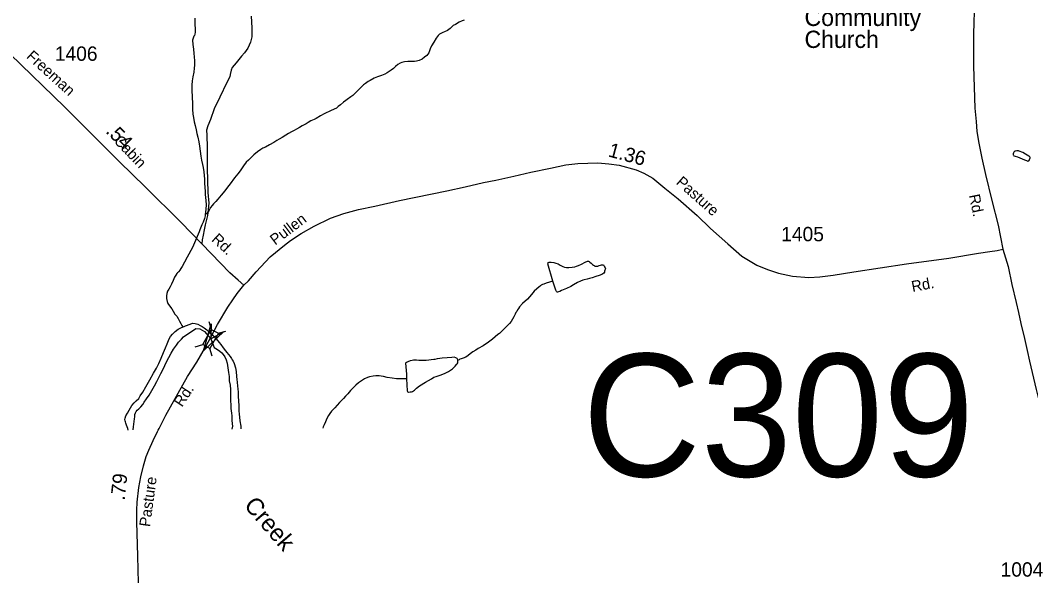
# Model space of a CAD drawing. Extents: x 2220236 to 2384410, y 720751 to 894131.
# Drawn here: x 2286380 to 2295173, y 864576 to 869431 of the extents above; entities that cross this region are included whole.
import ezdxf

# ---------------------------------------------------------------- set-up
doc = ezdxf.new("R2010")
doc.units = 0
doc.layers.add('Default', color=7, linetype='Continuous')

msp = doc.modelspace()

# ---------------------------------------------------------------- linework, layer by layer
at = {"layer": 'Default'}
for p, q in [((2288043.2, 866744.3), (2288024.2, 866810.6)), ((2288103.5, 866710.8), (2288169.8, 866729.7)), ((2287903.2, 866593.3), (2287969.5, 866612.3)), ((2288050.2, 866511.7), (2288031.3, 866578))]:
    msp.add_line(p, q, dxfattribs=at)
for points in [[(2294683, 869601.7), (2294675.1, 869313.4), (2294673.1, 869032.9), (2294686.4, 868667.6), (2294697.6, 868551.8), (2294702.7, 868464.2), (2294721.5, 868363.5), (2294747.1, 868233.1), (2294777.7, 868090.9), (2294833, 867863.8), (2294888.2, 867650.5), (2294929.7, 867441.2)], [(2287899.1, 869450.1), (2287899.4, 869417.3), (2287899.7, 869383.8), (2287901.7, 869369.6), (2287902.2, 869328), (2287900.5, 869310), (2287896.3, 869299.2), (2287892.3, 869293.7), (2287884.7, 869275.9), (2287880.7, 869257.9), (2287883.2, 869219.2), (2287887.6, 869179.7), (2287891.8, 869143.5), (2287894.1, 869114), (2287896.6, 869078.8), (2287896.9, 869041.7), (2287894.7, 869015.6), (2287891.3, 868981.2), (2287881.6, 868939.7), (2287875.9, 868903.8), (2287872.2, 868867.8), (2287872.6, 868837.3), (2287873, 868807.7), (2287877.2, 868775.8), (2287877.4, 868751.2), (2287879.6, 868719), (2287879.8, 868695.4), (2287880.3, 868657.7), (2287882.7, 868615.6), (2287888.7, 868585.3), (2287895.1, 868547.5), (2287903.6, 868515.2), (2287911.7, 868479.9), (2287918, 868447.6), (2287926.5, 868415.6), (2287934.8, 868373.5), (2287941.2, 868335.6), (2287945.6, 868293.9), (2287951.9, 868250.1), (2287958.1, 868216.5), (2287966.5, 868178.6), (2287970.8, 868150.7), (2287977.3, 868114.5), (2287981.5, 868083.2), (2287983.5, 868050.4), (2287983.8, 868016.6), (2287986.2, 867976.5), (2287988.5, 867946), (2287990.9, 867916.4), (2287993.3, 867890.1), (2287995.4, 867864.8), (2287997.5, 867826.1), (2287996.1, 867790), (2287989.5, 867739.3)], [(2288390.4, 869466.7), (2288396.3, 869364), (2288394.3, 869286.9), (2288382.5, 869239.5), (2288360.7, 869188.2), (2288331.1, 869146.7), (2288305.5, 869119.1), (2288258.1, 869061.8), (2288224.6, 869020.3), (2288216.7, 868996.6), (2288206.8, 868961.1), (2288202.9, 868939.4), (2288177.2, 868890), (2288116, 868763.6), (2288066.7, 868660.9), (2288035.1, 868568.1), (2288011.4, 868514.8), (2288001.6, 868475.3), (2288003.5, 868431.8), (2288005.5, 868325.2), (2288007.5, 868145.5), (2288013.4, 867934.2), (2288021.3, 867841.4), (2288015.4, 867786.1), (2288009.5, 867732.8), (2287989.7, 867653.8), (2287979.8, 867608.3), (2287972, 867562.9), (2287964.1, 867521.4), (2287960.2, 867488.9)], [(2290241.9, 869432.5), (2290226.1, 869426.2), (2290200.2, 869413.7), (2290168.4, 869395.6), (2290146.5, 869384.6), (2290133.1, 869371.8), (2290120.7, 869359.6), (2290097.1, 869343.6), (2290073.2, 869331), (2290057.3, 869324.8), (2290045.1, 869318.5), (2290029.2, 869310.6), (2290017.4, 869298.7), (2289999.5, 869274.5), (2289979.8, 869242.1), (2289960.1, 869208.1), (2289948.4, 869182.1), (2289936.9, 869149.5), (2289918.7, 869125.3), (2289899, 869109.3), (2289877.4, 869093.4), (2289851.5, 869080.8), (2289829.4, 869074.7), (2289809.7, 869072.5), (2289777.5, 869072.5), (2289753.6, 869072), (2289723.7, 869069.3), (2289701.6, 869063.2), (2289685.4, 869059.6), (2289665.8, 869046.9), (2289645.8, 869029.3), (2289628.1, 869013.3), (2289606.4, 868996.3), (2289574.4, 868974), (2289552.6, 868964), (2289522.8, 868952.2)], [(2288327.1, 867129.2), (2288275.8, 867170.7), (2288204.7, 867235.8), (2288042.9, 867403.7), (2287960.2, 867488.9), (2287778.4, 867676.2), (2287468.6, 867982.3), (2287243.6, 868201.5), (2286765.6, 868679), (2286291.6, 869136.1)], [(2289522.8, 868952.2), (2289488.8, 868939.7), (2289461, 868927.2), (2289425.1, 868906.6), (2289407.2, 868898.8), (2289383.3, 868882.9), (2289367.6, 868868.5), (2289337.8, 868842.2), (2289304, 868805.8), (2289274.5, 868777.9), (2289256.5, 868765.8), (2289224.9, 868743.5), (2289212.9, 868734.9), (2289192.9, 868718.9), (2289167.2, 868694.9), (2289147.2, 868680.5), (2289131.5, 868668.4), (2289085.5, 868645.7), (2289026.2, 868617.4), (2288992, 868599.1), (2288956.5, 868578.5), (2288938.6, 868569.1), (2288908.5, 868556.6), (2288886.9, 868543.9), (2288867, 868532.2), (2288833.1, 868513.9), (2288811.2, 868499.6), (2288783.3, 868485.4), (2288763.4, 868473.7), (2288739.5, 868461), (2288714, 868446.8), (2288691.7, 868432.5), (2288658.2, 868412.6), (2288634.2, 868398.3), (2288612.3, 868385.6), (2288586.4, 868367.5), (2288550.5, 868347.6), (2288514.7, 868328.6), (2288490.9, 868318.6), (2288473.3, 868309.1), (2288445.3, 868286.8), (2288413.6, 868260.2), (2288389.8, 868237.7), (2288365.7, 868215.3), (2288346, 868197.6), (2288324.4, 868166.9), (2288292.7, 868123.3), (2288273.1, 868096.8), (2288245.4, 868060.3), (2288207.9, 868008), (2288184.1, 867979.6), (2288160.8, 867949.9), (2288128.9, 867911.9), (2288098.9, 867877.4), (2288081.4, 867854.8), (2288063, 867834.5), (2288049.6, 867821), (2288035.8, 867804.9), (2288024.1, 867780.6), (2288012.6, 867762.8), (2288004.5, 867752.1), (2287998.5, 867748.3), (2287989.5, 867739.3)], [(2295097, 868227.1), (2295117.8, 868217.5), (2295134.7, 868211.5), (2295146.8, 868207), (2295151.7, 868207.9), (2295156.3, 868209.4), (2295159, 868212.7), (2295162.5, 868221.4), (2295166.4, 868235.5), (2295166.5, 868238.7), (2295164.6, 868243.7), (2295160.7, 868247.7), (2295156.5, 868251.1), (2295126.1, 868267.5), (2295102.1, 868281.1), (2295071.8, 868292.2), (2295065, 868295), (2295055.8, 868296.8), (2295049.9, 868295.9), (2295039.7, 868294.5), (2295033.7, 868292.3), (2295027.8, 868288.2), (2295024.7, 868284.3), (2295022.3, 868278.5), (2295020.2, 868270.3), (2295020, 868262.1), (2295021.9, 868257.2), (2295026.4, 868253.8), (2295036.2, 868250.3), (2295056.3, 868242.7), (2295078.1, 868234), (2295097, 868227.1)], [(2288327.1, 867129.2), (2288367, 867166.5), (2288434.5, 867245.1), (2288554, 867376), (2288678.4, 867474.8), (2288731.7, 867516.3), (2288824.4, 867577.5), (2288936.9, 867642.6), (2289081, 867709.8), (2289195.5, 867751.3), (2289322.9, 867785.3), (2289465.8, 867814.5), (2289679, 867863.8), (2290091.1, 867948.5), (2290250.8, 867982), (2290410.3, 868019.6), (2290517.7, 868041.6), (2290675.6, 868077.1), (2290821.7, 868110.7), (2290995.4, 868144.3), (2291126.6, 868174.3), (2291230.4, 868187.3), (2291406.2, 868190.8), (2291502.2, 868181.9), (2291590.4, 868170.6), (2291739.4, 868130.4), (2291806.5, 868102.8), (2291883.5, 868057.4), (2291988.1, 867970.5), (2292104.5, 867877.7), (2292270.3, 867733.5), (2292386.7, 867620.9), (2292536.7, 867486.6), (2292660.1, 867380), (2292715.3, 867344.5), (2292790.3, 867303), (2292881.1, 867265.5), (2292977.8, 867231.9), (2293098.2, 867206.2), (2293240.3, 867196.3), (2293337, 867202.3), (2293453.4, 867214.1), (2293633, 867243.7), (2294090.9, 867312.9), (2294460, 867362.2), (2294718.5, 867407.6), (2294817.2, 867421.5), (2294880.3, 867431.3), (2294929.7, 867441.2)], [(2287989.5, 867739.3), (2287988.7, 867732.1), (2287982.9, 867708.3), (2287973.1, 867676.7), (2287961.4, 867652.3), (2287949.3, 867623.7), (2287943.8, 867610), (2287935.9, 867592.2)], [(2287935.9, 867592.2), (2287879.3, 867455.6), (2287833.9, 867372.9)], [(2287833.9, 867372.9), (2287808.4, 867329.1), (2287788.6, 867290.2), (2287778.7, 867274.7), (2287768.9, 867258.5), (2287761.1, 867246.5), (2287757.1, 867242.3), (2287749.1, 867235.9), (2287743.1, 867230.5), (2287733.2, 867215.9), (2287723.7, 867198.1), (2287710, 867169.5), (2287696.2, 867138), (2287684.2, 867113.6), (2287672.6, 867093.2), (2287662.5, 867077), (2287656.8, 867057.4), (2287653.1, 867037.2), (2287652.9, 867013.2), (2287659.3, 866987.8), (2287665.8, 866969.7), (2287677.9, 866949.7), (2287698.3, 866921.4), (2287710, 866901.5), (2287726.2, 866875.6), (2287742.5, 866858.2), (2287754.9, 866839.9), (2287766.9, 866816.7), (2287779.2, 866794.1), (2287787.4, 866778.5), (2287791.2, 866770.3), (2287793.4, 866764.3)], [(2294929.7, 867441.2), (2294975.1, 867291.1), (2295008.6, 867135.1), (2295046.1, 866979.1), (2295065.8, 866892.2), (2295085.6, 866795.4), (2295118.1, 866665.1), (2295139.9, 866560.4), (2295161.6, 866467.6), (2295218.8, 866222.7), (2295250.4, 866094.4), (2295280, 865958.1), (2295280.8, 865954.3), (2295314.5, 865841.6), (2295414.3, 865458.1), (2295532, 864976.6), (2295701.5, 864280.6)], [(2291014.1, 867164.7), (2290970.9, 867314.2), (2290972.7, 867320.7), (2290975.1, 867324.6), (2290982.7, 867328.7), (2290998.5, 867329), (2291022.7, 867326.9), (2291040.9, 867320.9), (2291060.8, 867313), (2291078.9, 867303.7), (2291101, 867291.8), (2291115.3, 867285.6), (2291118.9, 867283.9), (2291133.3, 867281.9), (2291154.9, 867282.5), (2291181.2, 867284.2), (2291204.9, 867288.7), (2291218.8, 867292.6), (2291236.9, 867298.8), (2291262.8, 867311.4), (2291296.6, 867327.1), (2291314.8, 867336.6), (2291324.3, 867338), (2291330.5, 867335.2), (2291336.6, 867329.5), (2291348.6, 867320.1), (2291360.5, 867308.4), (2291366.9, 867301.7), (2291373, 867298.3), (2291380.8, 867294.2), (2291392.9, 867292.3), (2291404.8, 867294.3), (2291416.7, 867298.4), (2291428.6, 867302), (2291438.8, 867306.7), (2291446.7, 867306.6), (2291454.5, 867304.8), (2291458.7, 867299.1), (2291465, 867289.1), (2291471, 867279.2), (2291471.2, 867269.3), (2291467.3, 867258.6), (2291465.2, 867248.8), (2291463.4, 867240.6), (2291457.3, 867232.6), (2291441.3, 867222.4), (2291417.5, 867212.1), (2291389.4, 867203.8), (2291357.7, 867193.6), (2291334, 867187.6), (2291311.9, 867181.5), (2291287.8, 867175.4), (2291274, 867170.8), (2291254.1, 867163), (2291228.3, 867151.4), (2291194.8, 867132.4), (2291170.8, 867116.5), (2291132.8, 867099.9), (2291090.7, 867081.1), (2291074.8, 867074.9), (2291063.3, 867071.2), (2291055, 867068.7), (2291053.1, 867068.8), (2291046.9, 867073.2), (2291040.9, 867084.8), (2291014.1, 867164.7)], [(2288015.4, 866632.3), (2288097.4, 866788), (2288186.2, 866938.1), (2288229.6, 867001.3), (2288269.1, 867056.6), (2288327.1, 867129.2)], [(2291014.1, 867164.7), (2290957.6, 867146.2), (2290935.4, 867137.8), (2290925.5, 867133.8), (2290913.6, 867127.4), (2290907.6, 867123.6), (2290891.9, 867111.5), (2290873.9, 867097.1), (2290852.2, 867077.2), (2290828.6, 867047.2), (2290793, 867007), (2290751.2, 866968.5), (2290725.4, 866940.5), (2290715.5, 866925.9), (2290707.7, 866913.6), (2290699.9, 866900), (2290693.8, 866891.9), (2290685.3, 866875.7), (2290676.3, 866853.6), (2290662.4, 866831.9), (2290650.5, 866813.1), (2290637.1, 866795.4), (2290625, 866783.5), (2290605.2, 866763.2), (2290591.2, 866748.8), (2290573.4, 866731.1), (2290549.7, 866708.6), (2290535.7, 866698.4), (2290514, 866680.8), (2290488.3, 866660), (2290454.3, 866633.5), (2290409, 866601.7), (2290365.2, 866577.3), (2290343, 866564.7), (2290319.4, 866548.8), (2290295.4, 866530.2), (2290277.7, 866516.8), (2290257.7, 866504.1), (2290233.9, 866493.8), (2290218, 866487.6), (2290206.2, 866483.9), (2290198.2, 866479.8), (2290190, 866477.6), (2290186.7, 866476.7)], [(2287319.8, 865868.9), (2287317.5, 865882.1), (2287305.3, 865910.2), (2287298.1, 865930), (2287295.1, 865939.9), (2287292.9, 865948.2), (2287290.9, 865959.7), (2287292.8, 865972.1), (2287300.5, 865993.9), (2287313.4, 866016), (2287328, 866042.6), (2287351.8, 866082.4), (2287371.6, 866105), (2287389.4, 866122.6), (2287411.2, 866143.5), (2287425, 866165.2), (2287446.7, 866197.5), (2287474.3, 866245.5), (2287507.7, 866306.1), (2287541, 866362.2), (2287566.9, 866408.2), (2287586.4, 866448.8), (2287605.7, 866492.7), (2287627.4, 866543.1), (2287645.3, 866583.1), (2287658.8, 866619.5), (2287676.5, 866661.8), (2287688.3, 866681.2), (2287704.2, 866701.6), (2287711.9, 866709.6), (2287729.9, 866725.6), (2287755.6, 866746.4), (2287783.5, 866760.6), (2287793.4, 866764.3)], [(2287793.4, 866764.3), (2287807.3, 866770.6), (2287819.2, 866774.6), (2287859.2, 866790.8), (2287879.3, 866797), (2287903.3, 866795.8), (2287925.1, 866789.5), (2287944.9, 866777.6), (2287963.4, 866768.3), (2287981.2, 866756.5), (2288003.8, 866740.3), (2288025.7, 866720.1), (2288044, 866705), (2288064.2, 866682.6), (2288084.1, 866660.9), (2288110.4, 866631.4), (2288124.8, 866611.5), (2288144.8, 866583.2), (2288165, 866557.5), (2288177.1, 866544.1), (2288191.2, 866525.8), (2288207.6, 866508.1), (2288219.4, 866492.4), (2288225.7, 866480.8), (2288233.9, 866466.5), (2288242, 866446.7), (2288254.4, 866410.3), (2288258.6, 866378.4), (2288263.3, 866334.7), (2288265.4, 866308.4), (2288267.6, 866286.4), (2288269.8, 866250.9), (2288274.2, 866226.2), (2288276.2, 866198.3), (2288276.5, 866162.2), (2288278.9, 866120.5), (2288281.4, 866082.8), (2288283.7, 866036.8), (2288284, 866006.3), (2288287.4, 865981), (2288290.7, 865948.7), (2288298.9, 865902.6), (2288301.1, 865879)], [(2287363.1, 865869.6), (2287366.9, 865897.9), (2287369.2, 865919.3), (2287371.8, 865944.8), (2287375, 865967.1), (2287376.7, 865985.1), (2287378.4, 866004.8), (2287382.6, 866019.8), (2287388.8, 866029.8), (2287398.2, 866041.1), (2287412.2, 866053.3), (2287430, 866070.9), (2287447.5, 866091.9), (2287459.7, 866111.3), (2287479, 866139.5), (2287502.9, 866171.8), (2287526.4, 866212.3), (2287549.2, 866252.1), (2287568, 866290.1), (2287583.4, 866320.3), (2287604.9, 866360.9), (2287625.1, 866398.8), (2287654.2, 866461.5), (2287673.8, 866501.1), (2287693.6, 866537.8), (2287714.9, 866571.8), (2287739, 866608), (2287758.5, 866632.2), (2287782.3, 866657.9), (2287800.2, 866680.5), (2287909.5, 866752.7), (2287943.5, 866749.1), (2287982.3, 866726), (2288038.2, 866661.6), (2288068.8, 866587.4), (2288097, 866569.4), (2288117, 866555.2), (2288133.4, 866539.1), (2288145.3, 866525.8), (2288159.6, 866505.8), (2288171.9, 866480.3), (2288180.1, 866449.6), (2288186.5, 866410.1), (2288192.9, 866370), (2288197, 866333.8), (2288199.3, 866298.3), (2288206, 866259.8), (2288210.1, 866222), (2288210.8, 866174.4), (2288210.8, 866125.9), (2288213.2, 866084.2), (2288213.6, 866056.3), (2288217.7, 866015.9), (2288220.1, 865992.2), (2288222.6, 865956.1), (2288224.9, 865922.2), (2288227.1, 865902.5), (2288222, 865878)], [(2287410, 864540.3), (2287403.8, 864772.1), (2287394.3, 865071), (2287396.2, 865173.4), (2287398.2, 865242.3), (2287412, 865368.3), (2287429.7, 865462.8), (2287453.3, 865557.3), (2287476.9, 865640), (2287500.5, 865695.1), (2287538.3, 865778.9), (2287575.2, 865856.2), (2287581.4, 865869.3), (2287588, 865882.4), (2287646.4, 865998.2), (2287837.2, 866333.9), (2287916, 866458.7), (2287992.7, 866589.3), (2288015.4, 866632.3)], [(2290186.7, 866476.7), (2290186.7, 866478.4), (2290180.7, 866491.6), (2290170.7, 866497.7), (2290156.7, 866501.3), (2290134.7, 866500.8), (2290094.6, 866498.3), (2290052.5, 866494.3), (2290030.9, 866492.4), (2290006.8, 866488), (2289986.7, 866483.5), (2289978.8, 866482), (2289911.1, 866472.6), (2289891.1, 866473), (2289871.1, 866472.8), (2289849.1, 866474.9), (2289829.1, 866476), (2289816.7, 866477.2), (2289801.3, 866475.9), (2289789.1, 866474.5), (2289773.2, 866469.9), (2289753.1, 866462.1), (2289741.2, 866457.5), (2289737.2, 866455.9), (2289735.5, 866453.3), (2289733.5, 866449.4), (2289740, 866355.8), (2289742.1, 866314.8)], [(2289742.1, 866314.8), (2289747.5, 866211.3), (2289749.4, 866205.4), (2289759.8, 866199.6), (2289773.5, 866200), (2289785.7, 866201.4), (2289793.3, 866203.8), (2289803.3, 866210.2), (2289811.3, 866216.6), (2289829, 866232.6), (2289855, 866252.4), (2289906.5, 866285.1), (2289958.3, 866315.2), (2289979.9, 866328.5), (2290000, 866335.6), (2290034.1, 866346.4), (2290071.7, 866360.4), (2290105.9, 866376.7), (2290141.8, 866401.6), (2290165.2, 866423.1), (2290177, 866437.6), (2290181, 866443.4), (2290187.2, 866453.8), (2290189, 866463.6), (2290186.7, 866476.7)], [(2289742.1, 866314.8), (2289703.8, 866315.6), (2289684.1, 866315), (2289653.9, 866315), (2289616, 866320.7), (2289573.8, 866326.5), (2289541.8, 866334.4), (2289521.9, 866338), (2289503.9, 866340.1), (2289474, 866340), (2289452, 866337.2), (2289420.1, 866331.3), (2289402.2, 866325.1), (2289376.4, 866314.8), (2289348.5, 866296.7), (2289324.8, 866278.2), (2289300.8, 866260), (2289281.1, 866239.7), (2289255.2, 866211.7), (2289231.4, 866185), (2289209.6, 866163.5), (2289194.1, 866144.8), (2289176.1, 866127.1), (2289158.3, 866107.2), (2289138.8, 866084.6), (2289118.6, 866062.7), (2289102.9, 866048.3), (2289089.1, 866032.2), (2289075, 866012.8), (2289061.5, 865994.4), (2289047.8, 865970.1), (2289035.8, 865941.4), (2289024.1, 865915.4), (2289016.4, 865895.9), (2289012, 865885.5)]]:
    msp.add_lwpolyline(points, dxfattribs=at)
for points in [[(2288150.6, 866726.8), (2287975.7, 866556.9), (2288042.2, 866791.5), (2288038.2, 866661.6)], [(2287969.5, 866612.3), (2288042.9, 866744.4), (2288104.6, 866710.2), (2288031.3, 866578)]]:
    msp.add_lwpolyline(points, close=True, dxfattribs=at)

# ---------------------------------------------------------------- texts
for s, height, p in [('Community', 150, (2293204.1, 869381.5)), ('Church', 150, (2293204.1, 869190.5)), ('1406', 125, (2286681.2, 869078.8)), ('1405', 125, (2293001.3, 867510)), ('C309', 1066.27, (2291271.9, 865465)), ('1004', 125, (2294910.1, 864594.7))]:
    msp.add_text(s, height=height, dxfattribs=at).set_placement(p)
for s, height, rotation, p in [('Freeman', 95, 317.73726, (2286427.5, 869108.3)), ('.54', 125, 315.74562, (2287117.5, 868459.7)), ('Cabin', 95, 313.88948, (2287188.8, 868377.3)), ('1.36', 125, 344.92403, (2291489.2, 868248.8)), ('Pasture', 95, 318.4452, (2292079.7, 868013)), ('Rd.', 95, 281.42714, (2294634.2, 867910.1)), ('Pullen', 95, 37.06802, (2288598.5, 867472)), ('Rd.', 95, 317.04823, (2288038.9, 867518.5)), ('Rd.', 95, 10.73508, (2294143.9, 867068.7)), ('Rd.', 95, 56.73981, (2287788.2, 866063.1)), ('.79', 125, 83.76199, (2287288.9, 865254)), ('Pasture', 95, 82.11961, (2287509, 865023.5)), ('Creek', 150, 310.84983, (2288320.1, 865210))]:
    msp.add_text(s, height=height, rotation=rotation, dxfattribs=at).set_placement(p)

doc.saveas('drawing.dxf')
